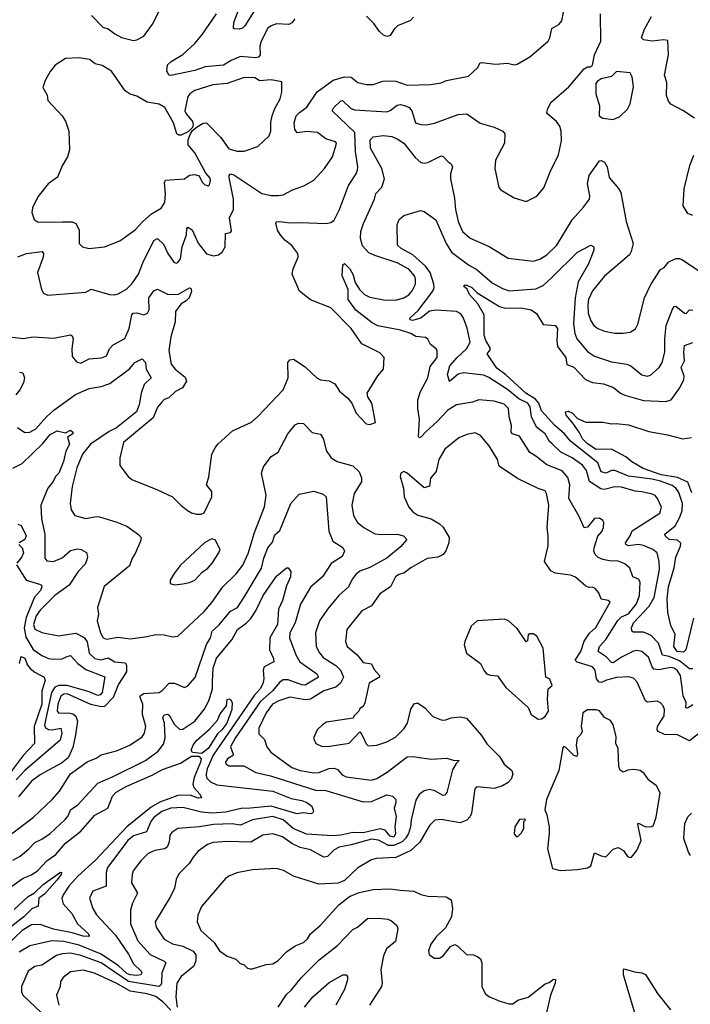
# Model space of a CAD drawing. Extents: x 1552294 to 1694791, y 811929 to 917222.
# Tile 273 of 643: x 1590455 to 1594399, y 889821 to 895611. Entities that reach past the tile are written whole.
import ezdxf

# ---------------------------------------------------------------- set-up
doc = ezdxf.new("R2010")
doc.units = 0

msp = doc.modelspace()

# ---------------------------------------------------------------- linework, layer by layer
at = {"layer": '0CON10XD'}
for points in [[(1591865, 895711.5), (1591780.4, 895575), (1591765, 895561.8), (1591745.7, 895555.7), (1591716.4, 895556.4), (1591712.3, 895562.3), (1591714.5, 895595), (1591742.7, 895667.3)], [(1590444.4, 894215.6), (1590495, 894236.8), (1590587.5, 894247.5), (1590595.5, 894235), (1590593.5, 894215), (1590560.6, 894125), (1590583.2, 894023.2), (1590595, 894003.3), (1590621.2, 893991.2), (1590845, 894008.9), (1590875, 894027.1), (1590984.3, 893995.7), (1591015, 893993.3), (1591035, 893998.5), (1591083.8, 894026.2), (1591115, 894057.5), (1591154.6, 894115), (1591179.9, 894180.1), (1591245, 894311.9), (1591265, 894323.1), (1591300.6, 894290.6), (1591326.3, 894236.3), (1591362.5, 894185), (1591375, 894179.2), (1591385, 894182.5), (1591401.5, 894205), (1591411.6, 894275), (1591436.5, 894345), (1591438.5, 894381.5), (1591445, 894391.4), (1591468.9, 894375), (1591505, 894295.7), (1591555, 894234.2), (1591595, 894222), (1591625, 894228.8), (1591647, 894243), (1591664.2, 894275), (1591666.2, 894353.8), (1591695, 894358.8), (1591700.8, 894369.2), (1591689.4, 894445), (1591713.8, 894495), (1591713.3, 894555), (1591688, 894682), (1591687.8, 894695), (1591695, 894704.3), (1591715, 894699.3), (1591879.1, 894589.1), (1591935, 894576.5), (1591976.8, 894576.8), (1592005, 894580.8), (1592059.1, 894610.9), (1592126.8, 894633.2), (1592185, 894667.5), (1592248.1, 894735), (1592294.5, 894805), (1592317.1, 894875), (1592319.1, 894885), (1592313.3, 894893.3), (1592255, 894910.9), (1592207.1, 894947.1), (1592145, 894953.2), (1592086.4, 894946.4), (1592072.7, 894965), (1592069.1, 895005), (1592082.2, 895045), (1592100.4, 895065), (1592145, 895095.5), (1592205, 895187.3), (1592299.5, 895255), (1592365, 895274.4), (1592405, 895271.8), (1592445, 895240.9), (1592495, 895230), (1592535, 895230), (1592591.2, 895248.8), (1592635, 895252.1), (1592668.3, 895248.3), (1592735, 895225.6), (1592871.2, 895228.8), (1592935, 895238.8), (1592965, 895253.1), (1593095, 895279.4), (1593150, 895330), (1593162.5, 895355), (1593170.7, 895359.3), (1593255, 895349.2), (1593325, 895354.5), (1593364.4, 895344.4), (1593380.9, 895349.1), (1593455, 895392), (1593563.5, 895485), (1593573.6, 895505), (1593585, 895558.8), (1593626.7, 895583.3), (1593644.4, 895605), (1593654.3, 895654.3)], [(1591125, 895489.2), (1591145, 895492.5), (1591185.5, 895514.5), (1591236.4, 895583.6), (1591273, 895657)], [(1592073.8, 895615), (1592056.8, 895593.2), (1592038.4, 895581.6), (1591965, 895585.5), (1591935, 895575.6), (1591915, 895560), (1591875, 895483.8), (1591868.7, 895455), (1591868.9, 895405), (1591859.9, 895390.1), (1591843.3, 895386.7), (1591755, 895394.6), (1591698.8, 895371.2), (1591655, 895344.3), (1591546, 895334), (1591485, 895311.2), (1591345, 895283.1), (1591332.5, 895285), (1591320.8, 895310.8), (1591324.4, 895345), (1591345.6, 895365), (1591415, 895406), (1591485, 895470.4), (1591530.4, 895525), (1591613.5, 895645)], [(1592426.8, 894946.8), (1592292.9, 895075), (1592303.1, 895095), (1592345, 895134.5), (1592353.9, 895136.1), (1592400.5, 895090.5), (1592425, 895081.6), (1592615, 895069.7), (1592635, 895076.2), (1592675, 895108), (1592695, 895111.4), (1592724.2, 895105), (1592745.5, 895095), (1592762.3, 895075), (1592783.8, 895003.8), (1592814.5, 894994.5), (1592845, 894992.2), (1592895, 895001.4), (1593035, 895053.8), (1593085, 895056.4), (1593163, 895003), (1593245, 894978.8), (1593297.5, 894955), (1593309.5, 894939.5), (1593306, 894885), (1593254.4, 894785), (1593250, 894735), (1593274.1, 894624.1), (1593285, 894610), (1593335, 894581.2), (1593364.1, 894564.1), (1593435, 894542.5), (1593496.4, 894573.6), (1593537.6, 894622.4), (1593575, 894716.7), (1593624.6, 894815.4), (1593642.4, 894897.6), (1593640, 894955), (1593631.9, 894985), (1593611.9, 895011.9), (1593561.2, 895055), (1593556.2, 895065), (1593561.2, 895088.8), (1593581.2, 895125), (1593685, 895216), (1593775, 895321.2), (1593795, 895333.3), (1593815, 895333.3), (1593825, 895342.5), (1593836, 895405), (1593873.9, 895483.9), (1593871.8, 895645)], [(1590878, 895635), (1590945, 895567.5), (1590976.2, 895556.2), (1591015, 895527.1), (1591055, 895506.9), (1591125, 895489.2)], [(1592771.2, 895625), (1592753.8, 895606.2), (1592677.7, 895575), (1592657.1, 895555), (1592635, 895518.5), (1592615, 895511.2), (1592595, 895520.3), (1592572, 895542), (1592538.6, 895588.6), (1592495, 895632.3)], [(1594425, 895032), (1594355, 895077.1), (1594285, 895114), (1594271.2, 895131.2), (1594258.9, 895165), (1594260.6, 895240.6), (1594246.9, 895285), (1594270.5, 895405), (1594267.5, 895487.5), (1594241.4, 895491.4), (1594175, 895484.5), (1594125, 895493.1), (1594113.3, 895505), (1594130.4, 895555), (1594170.9, 895629.1)], [(1590865, 894264.3), (1590955, 894275.8), (1591045, 894310), (1591135, 894374.2), (1591179.4, 894425), (1591231.5, 894468.5), (1591288.3, 894501.7), (1591308.9, 894535), (1591312.5, 894585), (1591306.5, 894653.5), (1591313.3, 894666.7), (1591425, 894674.2), (1591455, 894696.7), (1591485, 894700), (1591511.7, 894691.7), (1591528.9, 894655), (1591545, 894640), (1591565, 894634.4), (1591571.1, 894638.9), (1591578.5, 894665), (1591575, 894678.8), (1591549.2, 894709.2), (1591485, 894827.5), (1591445.8, 894875), (1591446.4, 894903.6), (1591460.3, 894939.7), (1591471.3, 894958.7), (1591498.6, 894981.4), (1591535, 895002.2), (1591555, 895004.4), (1591638.3, 894918.3), (1591685, 894852.2), (1591735, 894836.9), (1591775, 894838.1), (1591855, 894864.3), (1591922, 894928), (1591932.2, 894955), (1591932.5, 895007.5), (1591941.2, 895045), (1591954, 895085), (1591986.5, 895145), (1591996.9, 895185), (1591996.2, 895246.2), (1591935, 895257.1), (1591865, 895250.8), (1591839.4, 895269.4), (1591775, 895270), (1591675, 895236), (1591591.9, 895228.1), (1591485, 895194.2), (1591456, 895175), (1591445, 895160), (1591427.5, 895075), (1591435, 895056.2), (1591472.1, 895012.1), (1591476.5, 894995), (1591472.5, 894977.5), (1591447.6, 894952.4), (1591405, 894931.1), (1591391.1, 894931.1), (1591380, 894940), (1591360.9, 895005), (1591308.9, 895095), (1591275, 895113.2), (1591205, 895125.5), (1591145, 895160.8), (1591105, 895172), (1591075, 895192.5), (1590995, 895307.1), (1590941.4, 895341.4), (1590900.3, 895350.3), (1590865.8, 895375.8), (1590805, 895386), (1590725, 895383.3), (1590665, 895343.8), (1590635, 895306.7), (1590605, 895252.5), (1590591.7, 895211.7), (1590616.4, 895166.4), (1590621.2, 895135), (1590706, 895045), (1590724, 895015), (1590744.4, 894954.4), (1590749.2, 894845), (1590737.5, 894805), (1590705, 894752), (1590678.1, 894685), (1590623.3, 894645), (1590561.2, 894568.8), (1590530, 894505), (1590526.4, 894476.4), (1590540, 894435), (1590565, 894419.2), (1590708, 894422), (1590765, 894421.4), (1590785, 894412), (1590804.4, 894375), (1590806, 894295), (1590825, 894275.8), (1590865, 894264.3)], [(1593945, 895024.6), (1593985, 895040.5), (1594030, 895085), (1594045.7, 895115), (1594064.4, 895215), (1594058.1, 895275), (1594045, 895297.5), (1593965, 895306.7), (1593935, 895276.7), (1593876.1, 895263.9), (1593852, 895248), (1593843.3, 895235), (1593844.3, 895175), (1593864.6, 895105), (1593863.3, 895045), (1593885, 895030.9), (1593945, 895024.6)], [(1590365, 893750.6), (1590475, 893736.9), (1590535, 893746.7), (1590655, 893738), (1590755, 893756.9), (1590765, 893752), (1590770.9, 893735), (1590762.7, 893675), (1590765, 893630), (1590789.5, 893599.5), (1590815, 893590.8), (1590864.5, 893615.5), (1590937.1, 893622.9), (1590965.4, 893635), (1590984.3, 893675.7), (1591005, 893698.2), (1591074, 893736), (1591098.8, 893795), (1591114.7, 893875), (1591122.5, 893885), (1591145, 893886.7), (1591185, 893876.1), (1591206.8, 893885), (1591216.2, 893905), (1591214.3, 893975.7), (1591245, 894016.9), (1591265, 894025.8), (1591325, 893996.8), (1591384.7, 893995.3), (1591455, 894034.3), (1591462.5, 894032.5), (1591465, 894013.3), (1591451.3, 893975), (1591435, 893957.3), (1591402.5, 893937.5), (1591371.9, 893895), (1591370.2, 893835), (1591344.2, 893745), (1591332, 893665), (1591346.7, 893585), (1591369.5, 893555), (1591429.4, 893509.4), (1591435.7, 893485), (1591413.8, 893446.2), (1591371.2, 893425), (1591332.3, 893387.7), (1591305, 893377.5), (1591289.4, 893360.6), (1591265, 893333.1), (1591239.7, 893270.3), (1591066.5, 893125), (1591044, 893035), (1591045, 892990), (1591093.8, 892925), (1591115, 892906.2), (1591266.6, 892846.6), (1591354.2, 892804.2), (1591403.3, 892755), (1591443.3, 892725), (1591465, 892711.2), (1591495, 892703.3), (1591523, 892703), (1591539.5, 892710.5), (1591585.4, 892804.6), (1591585.4, 892835.4), (1591554, 892875), (1591567.4, 892922.6), (1591584.5, 893055), (1591605, 893093.8), (1591620, 893115), (1591707.8, 893192.2), (1591818.8, 893245), (1591855, 893277.5), (1592005.4, 893434.6), (1592033.5, 893505), (1592032.2, 893595), (1592045, 893610.8), (1592065, 893614.3), (1592135, 893568.6), (1592205, 893502.1), (1592225, 893492.5), (1592275, 893486.9), (1592308.8, 893468.8), (1592335.6, 893425.6), (1592385.4, 893385.4), (1592408.1, 893355), (1592435, 893297.5), (1592493.8, 893235), (1592515, 893230), (1592548.3, 893241.7), (1592526.9, 893355), (1592503.1, 893393.1), (1592498.9, 893415), (1592562.6, 893517.4), (1592594.2, 893555), (1592598.8, 893625), (1592572.7, 893652.7), (1592468, 893705), (1592405, 893794.4), (1592285, 893916.7), (1592165, 893964.3), (1592100.8, 894015), (1592058.8, 894115), (1592064.2, 894145), (1592092.5, 894215), (1592090.8, 894235), (1592055, 894283.5), (1592014.7, 894314.7), (1591987, 894347), (1591972.4, 894372.4), (1591961.9, 894415), (1591967.9, 894422.1), (1591985.5, 894424.5), (1592045, 894415.4), (1592105, 894419.1), (1592255, 894412.5), (1592285, 894418), (1592305, 894431.2), (1592337.1, 894495), (1592390, 894635), (1592435, 894704.2), (1592441.8, 894725), (1592444.5, 894745.5), (1592430.8, 894835), (1592426.8, 894946.8)], [(1594415, 891582.5), (1594382.5, 891562.5), (1594374, 891565), (1594375.8, 891595), (1594357.1, 891635), (1594351.8, 891681.8), (1594342.6, 891755), (1594325, 891782.6), (1594305, 891796.9), (1594285, 891801.6), (1594215, 891787.6), (1594185, 891791.6), (1594174.3, 891805), (1594152.7, 891862.7), (1594114.7, 891894.7), (1594085, 891902), (1594065, 891898.2), (1593998.5, 891865), (1593945, 891828.4), (1593935, 891831.1), (1593905, 891864.3), (1593857.5, 891895), (1593865.4, 891925), (1593903.2, 891966.8), (1593972.7, 892077.3), (1593995, 892099.4), (1594035, 892116.7), (1594082, 892175), (1594099.8, 892225), (1594103.7, 892303.7), (1594095, 892320), (1594061.9, 892335), (1594044.6, 892385), (1594015, 892411.8), (1593975.9, 892425.9), (1593925, 892427.9), (1593885, 892436.9), (1593858, 892448), (1593839.5, 892465), (1593832.7, 892485), (1593834.4, 892505), (1593856.4, 892573.6), (1593878.3, 892601.7), (1593889.2, 892625), (1593890, 892655), (1593885.6, 892665.6), (1593865, 892680), (1593835, 892677.1), (1593795, 892625.8), (1593775, 892622), (1593745, 892690), (1593685.3, 892795), (1593691.6, 892875), (1593679.2, 892919.2), (1593645, 892956.9), (1593555, 892992.5), (1593491.5, 893045), (1593455, 893065.3), (1593395, 893162.5), (1593353.1, 893175), (1593345.5, 893185.5), (1593348.7, 893225), (1593334.2, 893275), (1593329.2, 893325), (1593305, 893350), (1593245, 893368.2), (1593155, 893375.5), (1593117.8, 893362.2), (1593025, 893346.2), (1592973.3, 893315), (1592911.5, 893248.5), (1592845, 893189.5), (1592815, 893155.6), (1592805, 893152.5), (1592800.7, 893160.7), (1592807.4, 893262.6), (1592796.7, 893325), (1592796.4, 893375), (1592812.7, 893425), (1592856.6, 893505), (1592869.6, 893570.4), (1592910, 893625), (1592910.8, 893665), (1592905, 893676), (1592871.5, 893701.5), (1592855, 893731.2), (1592841.3, 893741.3), (1592785, 893747.8), (1592756.2, 893766.2), (1592695, 893785.2), (1592561.1, 893811.1), (1592528.9, 893828.9), (1592433.3, 893903.3), (1592387.9, 893965), (1592386.7, 894025), (1592352.9, 894105), (1592355, 894170), (1592365, 894178), (1592397.5, 894145), (1592414.5, 894115), (1592427.9, 894065), (1592453.2, 894023.2), (1592482.5, 893995), (1592515, 893979.7), (1592595, 893963.1), (1592665, 893961.6), (1592714.2, 893975), (1592745, 893992.1), (1592764.2, 894015.8), (1592782.5, 894055), (1592782.9, 894085), (1592776.4, 894105), (1592745, 894143.7), (1592675, 894181.2), (1592543.2, 894223.2), (1592509.6, 894239.6), (1592471.9, 894281.9), (1592459.4, 894325), (1592461.2, 894365), (1592477.6, 894412.4), (1592541.6, 894555), (1592550.9, 894589.1), (1592585.3, 894625), (1592601.4, 894675), (1592585.8, 894735), (1592518, 894855), (1592516.1, 894903.9), (1592535, 894921.9), (1592595, 894930), (1592645, 894923.1), (1592675, 894910.9), (1592715, 894883.8), (1592780.5, 894800.5), (1592815, 894771.1), (1592835, 894766.7), (1592855, 894771.5), (1592935, 894809.4), (1592945, 894807.1), (1592974.7, 894774.7), (1592993.6, 894763.6), (1593000.6, 894745), (1592988.2, 894705), (1592988.2, 894675), (1593011.9, 894561.9), (1593017.5, 894495), (1593034, 894425), (1593060.5, 894365), (1593105, 894325.6), (1593217.2, 894277.2), (1593328.3, 894208.3), (1593475, 894191.4), (1593515, 894203.5), (1593555, 894227.3), (1593614.5, 894285), (1593705.5, 894434.5), (1593770.8, 894509.2), (1593806.5, 894555), (1593807.9, 894575), (1593794.5, 894645), (1593804.2, 894695), (1593865, 894780), (1593875, 894782.5), (1593895, 894772.5), (1593910.9, 894745), (1593922.3, 894682.3), (1593977.9, 894617.9), (1593990, 894595), (1594022.5, 894425), (1594064.2, 894295), (1594052.3, 894247.7), (1594041.2, 894228.8), (1593895, 894103.1), (1593823.2, 894016.8), (1593800.8, 893965), (1593796.4, 893935), (1593799.3, 893885), (1593815, 893839.2), (1593832, 893812), (1593855, 893794.5), (1593895, 893779.1), (1593955, 893767.3), (1594005, 893766.5), (1594046.6, 893773.4), (1594076.2, 893793.8), (1594090.5, 893820.5), (1594129.2, 893975), (1594166.7, 894053.3), (1594225, 894141.2), (1594245, 894153.3), (1594272.7, 894187.3), (1594315, 894205.7), (1594335, 894207.1), (1594350.3, 894200.3), (1594465, 894124.4)], [(1594415, 894459.2), (1594385, 894471.2), (1594356.6, 894516.6), (1594364, 894616), (1594397.4, 894752.6), (1594420.4, 894815)], [(1594415, 891793.6), (1594395, 891793.2), (1594335, 891841), (1594275, 891866.3), (1594235, 891873.5), (1594213.3, 891945), (1594169, 891989), (1594125, 892009.2), (1594065, 892008.9), (1594055.8, 892015), (1594054, 892035), (1594065.3, 892065), (1594157, 892163), (1594186.4, 892213.6), (1594217.6, 892377.6), (1594215.4, 892425), (1594203.8, 892475), (1594179.5, 892495), (1594125, 892518.9), (1594095, 892524.7), (1594035, 892516.7), (1594019.4, 892525), (1594018.9, 892535), (1594045.9, 892575), (1594058.1, 892605), (1594220.1, 892709.9), (1594230.9, 892745), (1594205.6, 892795), (1594192, 892812), (1594175, 892820), (1594115, 892834.6), (1594075, 892837.5), (1593995, 892862.4), (1593955, 892863), (1593895, 892847.3), (1593872.4, 892852.4), (1593807.1, 892895), (1593789, 892959), (1593765, 892991.6), (1593705.2, 893035.2), (1593638.1, 893068.1), (1593587.2, 893117.2), (1593571.2, 893131.2), (1593545, 893174.6), (1593495.8, 893215), (1593466.2, 893275), (1593458.2, 893335), (1593443.9, 893355), (1593390.6, 893380.6), (1593325, 893437.1), (1593215, 893506.5), (1593185, 893519.7), (1593065, 893534.3), (1593035, 893525.9), (1592983.4, 893483.4), (1592971.8, 893525), (1592985.5, 893574.5), (1593028.1, 893625), (1593083.2, 893675), (1593103.9, 893715), (1593086.7, 893796.7), (1593066.4, 893856.4), (1593050.3, 893880.3), (1593024, 893895), (1592905, 893903.6), (1592865, 893897), (1592814.5, 893855), (1592765, 893841.2), (1592751.4, 893845), (1592749.4, 893855), (1592798.5, 893901.5), (1592884.7, 894015), (1592892.9, 894035), (1592891.6, 894055), (1592868.6, 894125), (1592842, 894162), (1592767.2, 894227.2), (1592698.8, 894265), (1592676.7, 894285), (1592676.1, 894403.9), (1592686.7, 894435), (1592715, 894458.8), (1592811.7, 894488.3), (1592835, 894483.8), (1592903.4, 894433.4), (1592962.9, 894295), (1592995, 894244.6), (1593095, 894169.6), (1593145, 894140), (1593235, 894063.5), (1593295, 894030.9), (1593335, 894017.1), (1593491.1, 894028.9), (1593535, 894048.5), (1593585, 894093.8), (1593735, 894244.6), (1593815, 894285.8), (1593831.2, 894275), (1593832.5, 894255), (1593800.8, 894175), (1593740.2, 894069.8), (1593721.3, 893975), (1593713, 893823), (1593719.3, 893765), (1593732, 893735), (1593795, 893659.6), (1593835, 893632.1), (1593935, 893598.2), (1594026.7, 893585), (1594050, 893575), (1594115, 893522.5), (1594145, 893514.5), (1594165, 893520.5), (1594215.5, 893565), (1594233.1, 893595), (1594249.5, 893655), (1594248.6, 893735), (1594258.3, 893811.7), (1594295, 893908.8), (1594305, 893924.2), (1594315, 893927.1), (1594365, 893884.3), (1594375, 893882.9), (1594395.5, 893904.5), (1594415, 893901.8)], [(1594419, 892091), (1594373.5, 891905), (1594358.8, 891891.2), (1594322.7, 891895), (1594301.6, 891925), (1594310.4, 891995), (1594285, 892049.2), (1594267.3, 892125), (1594262.9, 892205), (1594270.5, 892275), (1594303.5, 892386.5), (1594315, 892450.6), (1594342.2, 892515), (1594343.1, 892533.1), (1594325, 892550.4), (1594275, 892553.8), (1594251.5, 892575), (1594249.4, 892585), (1594309.8, 892635), (1594338.4, 892685), (1594352.4, 892725), (1594353.7, 892765), (1594331, 892831), (1594315, 892856.9), (1594291.9, 892871.9), (1594225, 892896.7), (1594175, 892908.7), (1594035, 892925.6), (1593955, 892959.5), (1593935, 892959.7), (1593905, 892944.5), (1593875, 892951.7), (1593854.8, 893005), (1593695, 893132.1), (1593659.4, 893175), (1593602, 893225), (1593525, 893310.6), (1593508.3, 893355), (1593489.5, 893379.5), (1593431.6, 893415), (1593315, 893521.6), (1593261.5, 893561.5), (1593205.6, 893645), (1593221.5, 893668.5), (1593221.7, 893681.7), (1593196.8, 893725), (1593187.7, 893755), (1593186.9, 893875), (1593149.1, 893939.1), (1593100.3, 893995), (1593086.5, 894026.5), (1593065, 894043.8), (1593075, 894052.5), (1593085, 894049.4), (1593115, 894036.9), (1593145, 894003.8), (1593276.7, 893925), (1593305, 893915.7), (1593414.1, 893914.1), (1593463.8, 893905), (1593495, 893882.9), (1593535, 893819.2), (1593605, 893813.3), (1593618.4, 893795), (1593613.8, 893725), (1593618.3, 893688.3), (1593666.9, 893625), (1593673.5, 893583.5), (1593715, 893567.5), (1593782.5, 893495), (1593825, 893478), (1593889.1, 893469.1), (1593947.5, 893447.5), (1593988.6, 893415), (1594015, 893402.1), (1594125, 893371.1), (1594254.6, 893365.4), (1594287.1, 893375), (1594337.8, 893445), (1594361.5, 893495), (1594363.1, 893515), (1594345.4, 893565), (1594364.7, 893605), (1594360.7, 893655), (1594364.7, 893695), (1594415, 893712.5)], [(1590441.9, 893211.9), (1590485, 893183.5), (1590515, 893185.4), (1590550.5, 893205), (1590613.7, 893276.3), (1590656.9, 893315), (1590783.7, 893406.3), (1590865, 893442.6), (1590935.3, 893454.7), (1590985, 893471.5), (1591101.7, 893558.3), (1591132.7, 893595), (1591175, 893615.6), (1591195.4, 893595), (1591200, 893555), (1591228.1, 893505), (1591187.9, 893465), (1591169.7, 893415), (1591158.8, 893345), (1591142.3, 893305), (1591025, 893210.8), (1590980.7, 893189.3), (1590872, 893115), (1590825, 893056.4), (1590791.4, 892975), (1590763.1, 892865), (1590752.2, 892765), (1590757.9, 892727.9), (1590780, 892695), (1590845, 892678.1), (1590905, 892689.2), (1590925, 892686.9), (1591026, 892656), (1591085, 892632.5), (1591154.1, 892584.1), (1591168.9, 892565), (1591166.9, 892545), (1591135, 892471.2), (1591117.5, 892445), (1591101.2, 892398.8), (1590974.7, 892295.3), (1590951.5, 892278.5), (1590912.5, 892155), (1590919.2, 892115), (1590912, 892075), (1590930.4, 892005), (1590946, 891975), (1590965, 891967.8), (1591035, 891980), (1591105, 891970), (1591205, 891982.9), (1591255, 891995.8), (1591305, 891994), (1591355, 891982.5), (1591385, 891985.7), (1591540, 892130), (1591586.3, 892183.7), (1591650, 892275), (1591728.6, 892351.4), (1591766.9, 892403.1), (1591798.2, 892471.8), (1591836.4, 892595), (1591894.3, 892745.7), (1591904.7, 892815), (1591877.1, 892945), (1591889.3, 892980.7), (1591935, 893042), (1591975, 893068), (1592033.1, 893175), (1592075, 893228.1), (1592095, 893237.8), (1592125, 893236.9), (1592175, 893183.5), (1592225, 893173.8), (1592241.4, 893145), (1592257.4, 893077.4), (1592288, 893035), (1592322.3, 893012.3), (1592415, 892988.1), (1592452.6, 892952.6), (1592466, 892916), (1592466, 892894), (1592422.7, 892825), (1592408.2, 892755), (1592417.8, 892695), (1592442.9, 892655), (1592478.8, 892625), (1592545, 892587.8), (1592582.8, 892582.8), (1592675, 892585.8), (1592712.5, 892575), (1592732.5, 892555), (1592695, 892510.8), (1592613.8, 892445), (1592515, 892390.3), (1592455, 892367.9), (1592431.5, 892348.5), (1592409.8, 892320.2), (1592388.5, 892275), (1592331.5, 892225), (1592265.5, 892145), (1592218.5, 892075), (1592195.6, 892005), (1592198.9, 891925), (1592218.2, 891888.2), (1592240.9, 891860.9), (1592315, 891813.5), (1592342.4, 891785), (1592360, 891745), (1592341.2, 891708.8), (1592314.8, 891685.2), (1592245, 891663.5), (1592165, 891615.2), (1592135, 891611.6), (1592045, 891626), (1591978.6, 891605), (1591943.2, 891585), (1591904.7, 891535), (1591862.7, 891445), (1591861.1, 891411.1), (1591895, 891377.1), (1591908.5, 891335), (1591932.7, 891302.7), (1592055, 891213.6), (1592105, 891195.8), (1592185, 891181.6), (1592215, 891184.7), (1592275, 891208.2), (1592305, 891209.7), (1592325, 891200.9), (1592351.2, 891171.2), (1592375, 891158.7), (1592525, 891139.2), (1592555, 891149.2), (1592617.1, 891185), (1592735, 891275.7), (1592765, 891277.5), (1592875, 891262.3), (1592967.5, 891267.5), (1593005, 891256.9), (1593040, 891255), (1593022.2, 891237.8), (1593000.9, 891199.1), (1592966.8, 891066.8)], [(1590455, 893538.8), (1590474.2, 893534.2), (1590484.3, 893505), (1590477.3, 893475), (1590456.9, 893435), (1590432, 893405)], [(1594408.8, 892828.8), (1594385, 892890.7), (1594325, 892918.9), (1594227.1, 892935), (1594121.7, 892971.7), (1594055, 893010), (1594020.1, 893040.1), (1593935.5, 893085.5), (1593845, 893083.8), (1593795, 893116), (1593765, 893145.9), (1593746.2, 893186.2), (1593708.8, 893238.8), (1593668.9, 893285), (1593666, 893304), (1593681.7, 893308.3), (1593706.3, 893296.3), (1593736.7, 893265), (1593785, 893243.3), (1593885, 893243.3), (1593935, 893233.3), (1593963.9, 893236.1), (1594035, 893228.6), (1594155, 893190), (1594265, 893170), (1594355, 893145.6), (1594406.6, 893153.4)], [(1590415, 892974.2), (1590469.8, 893000.2), (1590590.8, 893119.2), (1590635, 893170.9), (1590675, 893193.2), (1590725, 893180.4), (1590755, 893196.9), (1590767.9, 893185), (1590768.2, 893175), (1590737.3, 893155), (1590749.3, 893115), (1590727.3, 893072.7), (1590713, 893013), (1590685.7, 892945), (1590666, 892925), (1590652, 892895), (1590620.5, 892855), (1590579.6, 892755), (1590584.2, 892675), (1590602.5, 892585), (1590602.9, 892445), (1590615, 892428.1), (1590655, 892425.6), (1590705, 892447.1), (1590755, 892488.5), (1590795, 892500), (1590816.2, 892496.2), (1590847.7, 892477.7), (1590853.8, 892455), (1590850.8, 892435), (1590841.4, 892408.6), (1590799.6, 892365), (1590746, 892285), (1590661.8, 892225), (1590575, 892138), (1590552.9, 892105), (1590535.7, 892055), (1590545, 892027.1), (1590585, 892006.9), (1590685, 891988.1), (1590733.3, 891995), (1590785, 892003.6), (1590835, 891976.9), (1590852.3, 891952.3), (1590864.3, 891885), (1590897.5, 891855), (1590935, 891847.3), (1590975, 891858.6), (1591015, 891834.8), (1591075, 891829.2), (1591084.4, 891814.4), (1591084, 891776), (1591035.7, 891704.3), (1591004.3, 891625.7), (1590955, 891572.7), (1590935, 891570.7), (1590873.9, 891583.9), (1590735, 891646.1), (1590714.6, 891645.4), (1590697, 891633), (1590679.4, 891585), (1590676.3, 891545), (1590685, 891532.5), (1590745, 891534), (1590768, 891528), (1590786.2, 891515), (1590795.6, 891485), (1590784.3, 891405), (1590768.8, 891331.2), (1590739.8, 891270.2), (1590700.4, 891239.6), (1590625, 891197.3), (1590575, 891170.6), (1590525, 891132.8), (1590449, 891041)], [(1594465.3, 891424.7), (1594395, 891370), (1594325, 891405.3), (1594247.1, 891407.1), (1594210, 891425), (1594203.8, 891435), (1594205.5, 891455), (1594245, 891516.7), (1594246.8, 891555), (1594240, 891575), (1594225, 891594.2), (1594205, 891604), (1594147.3, 891597.3), (1594135, 891605.8), (1594086.7, 891715), (1594065, 891739.2), (1594037.1, 891747.1), (1593965, 891743.4), (1593907.4, 891727.4), (1593876.3, 891713.7), (1593862.5, 891715), (1593846.9, 891735), (1593839.3, 891785), (1593825, 891804.5), (1593733.5, 891833.5), (1593722.9, 891845), (1593754.6, 891895), (1593774.2, 891955.8), (1593807.5, 892002.5), (1593842.9, 892037.1), (1593927.8, 892185), (1593915.9, 892195.9), (1593875, 892202.5), (1593860.9, 892240.9), (1593840, 892265), (1593825, 892273.8), (1593805, 892272), (1593785, 892279.2), (1593723.3, 892333.3), (1593695, 892344.5), (1593605, 892355.7), (1593579.7, 892369.7), (1593542, 892425), (1593562.6, 892517.4), (1593563.8, 892576.2), (1593557.3, 892625), (1593566.7, 892755), (1593554.1, 892825), (1593545, 892840), (1593505, 892853.3), (1593382.2, 892912.2), (1593275.8, 892985), (1593264.5, 893025), (1593215.6, 893105), (1593165, 893166.2), (1593135, 893181.2), (1593085, 893171.9), (1593038.6, 893151.4), (1592955.4, 893084.6), (1592920, 893025), (1592905, 892953.3), (1592871.2, 892915), (1592865, 892867.5), (1592835, 892857.5), (1592735, 892944), (1592715, 892953.8), (1592696.7, 892945), (1592694, 892925), (1592712, 892855), (1592716, 892805), (1592743.8, 892745), (1592767.3, 892717.3), (1592796.8, 892696.8), (1592875, 892675.6), (1592925, 892645.6), (1592945.8, 892625.8), (1592980.9, 892565), (1592979.4, 892535), (1592961.7, 892488.3), (1592945, 892465.6), (1592915, 892450), (1592852.5, 892442.5), (1592755, 892388.1), (1592715, 892356.7), (1592685, 892348.1), (1592666, 892335), (1592635.6, 892275), (1592572.9, 892235), (1592525, 892163.6), (1592468.1, 892135), (1592378.9, 892025), (1592372.2, 891955), (1592381.4, 891925), (1592440, 891875), (1592475, 891830.8), (1592525, 891823.8), (1592539.4, 891789.4), (1592572, 891755), (1592571.2, 891745), (1592510.3, 891709.7), (1592485, 891593.3), (1592475, 891572.5), (1592455, 891560), (1592450, 891545), (1592420, 891515), (1592416.2, 891503.8), (1592260.5, 891479.5), (1592235.8, 891465), (1592205.7, 891435), (1592184.2, 891385), (1592198, 891355), (1592235, 891337.1), (1592279.1, 891339.1), (1592393.4, 891356.6), (1592455, 891422.5), (1592468.3, 891408.3), (1592492.4, 891352.4), (1592505, 891340), (1592555, 891344.3), (1592615, 891364.5), (1592665, 891391.1), (1592715, 891440), (1592735.3, 891475), (1592755, 891556), (1592775, 891587.5), (1592795, 891594.3), (1592838.1, 891565), (1592885, 891512.5), (1592935, 891492.9), (1592955, 891490.8), (1592992.5, 891505), (1593045, 891512.1), (1593083.8, 891503.8), (1593172, 891402), (1593203, 891353), (1593277.9, 891277.9), (1593303.8, 891233.8), (1593349.2, 891195), (1593355.6, 891175), (1593346.2, 891145), (1593327.8, 891125), (1593295.3, 891104.7), (1593245, 891089.7), (1593165, 891097.1), (1593145, 891099.4), (1593131.2, 891088.8), (1593112.1, 890945), (1593104.5, 890925), (1593085, 890903.1), (1593045, 890888.8), (1592935, 890908.2), (1592897, 890903), (1592865, 890871.4), (1592809.2, 890775), (1592755.2, 890724.8), (1592666.7, 890683.3), (1592552.7, 890677.3), (1592525, 890670), (1592445, 890622.9), (1592365, 890548.6), (1592327.5, 890532.5), (1592215, 890527.1), (1592065, 890574.4), (1592007, 890607), (1591965, 890618.8), (1591825, 890611.8), (1591733.1, 890593.1), (1591686.2, 890575), (1591665, 890560), (1591524.7, 890395.3), (1591502.9, 890345), (1591499.2, 890305), (1591520, 890255), (1591598.6, 890185), (1591631.2, 890135), (1591675, 890103.3), (1591726.1, 890086.1), (1591751.7, 890061.7), (1591775, 890052.5), (1591795, 890032.5), (1591809.3, 890029.3), (1591825, 890028.8), (1591904.5, 890055.5), (1591945, 890059.4), (1591975, 890079.2), (1592025, 890130), (1592074.7, 890165.3), (1592125, 890184.4), (1592147.5, 890205), (1592165.6, 890235), (1592223.5, 890285), (1592331.4, 890405), (1592395, 890455.6), (1592451.1, 890478.9), (1592534.4, 890495.6), (1592635, 890500), (1592692.5, 890492.5), (1592773.2, 890486.8), (1592815, 890466.7), (1592855, 890456.7), (1592963.2, 890453.2), (1592993.8, 890435), (1593001.4, 890385), (1592994.2, 890335), (1592959.3, 890270.7), (1592905, 890217.5), (1592872.5, 890175), (1592858.8, 890135), (1592864.1, 890114.1), (1592893, 890093), (1592925, 890092.5), (1592946, 890105), (1592988.3, 890161.7), (1593015, 890172.5), (1593033, 890163), (1593083, 890113), (1593125, 890112.5), (1593150.7, 890100.7), (1593165, 890087.5), (1593173.8, 890065), (1593174.2, 889925), (1593193.8, 889885), (1593215, 889866.2), (1593279.5, 889839.5), (1593335, 889823.8), (1593355, 889824), (1593385.5, 889844.5), (1593445, 889863.3), (1593545, 889940.8), (1593570, 889950), (1593595, 889968.8), (1593606.7, 889966.7), (1593603.8, 889945), (1593576.5, 889875), (1593547.3, 889747.3)], [(1590375, 890798.9), (1590535, 890919.1), (1590646.2, 891025), (1590690, 891075), (1590755, 891175.6), (1590852.6, 891247.4), (1590905, 891268.5), (1590935, 891288.5), (1591025, 891312), (1591102.9, 891345), (1591175, 891393.6), (1591190.4, 891415), (1591197.1, 891455), (1591178.1, 891525), (1591179.6, 891585), (1591163.3, 891625), (1591164.7, 891635.3), (1591185, 891647.9), (1591275.3, 891654.7), (1591294, 891666), (1591335, 891710), (1591365, 891709.1), (1591425, 891684.2), (1591445, 891692.9), (1591487.9, 891742.1), (1591553.4, 891936.6), (1591577.3, 891975), (1591586.6, 892015), (1591628.1, 892051.9), (1591695, 892132.6), (1591736, 892155), (1591775.2, 892214.8), (1591878.1, 892385), (1591892.2, 892445), (1591914.7, 892505), (1591941.3, 892538.7), (1591955, 892581.8), (1591985, 892606.7), (1592050.8, 892765), (1592099.6, 892820.4), (1592185, 892838.6), (1592240.9, 892820.9), (1592258.1, 892805), (1592273.6, 892603.6), (1592297.5, 892545), (1592356.7, 892506.8), (1592365.5, 892485), (1592351.5, 892455), (1592287.7, 892412.3), (1592236.2, 892335), (1592165, 892274.5), (1592106.5, 892173.5), (1592075.8, 892065), (1592043.8, 892005), (1592042.7, 891975), (1592080.4, 891875), (1592103.8, 891835), (1592203.5, 891765), (1592212.7, 891745), (1592135, 891697.6), (1592115, 891699.6), (1592035, 891729.8), (1592005, 891728.4), (1591985, 891715.9), (1591943.2, 891665), (1591870.4, 891599.6), (1591723, 891385), (1591695.2, 891335), (1591712.1, 891285), (1591678.5, 891265), (1591665.6, 891245), (1591668.6, 891235), (1591685, 891223.5), (1591774.1, 891224.1), (1591845, 891184), (1591930, 891165), (1592195, 891080.2), (1592255, 891078.8), (1592475, 891012), (1592525, 891012.7), (1592615, 891053.1), (1592648.8, 891045), (1592667.5, 891025), (1592668, 891005), (1592657.1, 890975), (1592669.1, 890925), (1592662.6, 890865), (1592665.6, 890825), (1592655, 890804.1), (1592635, 890808.6), (1592603.9, 890843.9), (1592575, 890853.4), (1592475, 890828.4), (1592415, 890830.3), (1592345, 890814.6), (1592295, 890811), (1592142, 890822), (1592064.3, 890855), (1592005, 890905.9), (1591944.8, 890924.8), (1591824.2, 890905.8), (1591755, 890874.3), (1591705, 890882.5), (1591595, 890877.9), (1591513.6, 890863.6), (1591386.2, 890853.8), (1591349.6, 890830.4), (1591339.1, 890815), (1591335.3, 890775), (1591323.6, 890745), (1591308, 890735), (1591250, 890725), (1591212, 890708), (1591167.1, 890665), (1591123.3, 890605), (1591116.4, 890585), (1591113.6, 890535), (1591148.9, 890475), (1591119.6, 890415), (1591107.3, 890375), (1591106.7, 890295), (1591150, 890195), (1591223.7, 890113.7), (1591305.2, 890075.2), (1591315.2, 890065.2), (1591291.8, 890005), (1591290.2, 889945), (1591285, 889932.5), (1591274, 889926), (1591095, 889954.2), (1590934.1, 890065), (1590815, 890108), (1590755, 890120.9), (1590705, 890117.4), (1590672.6, 890107.4), (1590585, 890050.5), (1590545, 890043.5), (1590505.5, 890015), (1590466.1, 889925), (1590466.7, 889895), (1590474.3, 889874.3), (1590654.1, 889705)], [(1590445, 892643.8), (1590465, 892635.8), (1590492.6, 892575), (1590485, 892554.5), (1590452.5, 892535)], [(1590451.2, 892525), (1590469.5, 892505), (1590477.1, 892475), (1590468.2, 892451.8), (1590438.2, 892415)], [(1591365, 892287.5), (1591415, 892293.5), (1591455, 892301.9), (1591485, 892315.7), (1591528.3, 892361.7), (1591562.9, 892385), (1591588.1, 892415), (1591627.5, 892475), (1591633.8, 892495), (1591605, 892552.5), (1591585, 892557.5), (1591545, 892536.2), (1591399.3, 892400.7), (1591364.3, 892355), (1591340, 892315), (1591340, 892295), (1591365, 892287.5)], [(1590437.3, 892405), (1590494, 892314), (1590571.8, 892291.8), (1590583.3, 892285), (1590586.6, 892275), (1590577.8, 892255), (1590542.2, 892215), (1590493, 892095), (1590481.5, 892035), (1590490.6, 891980.6), (1590535, 891906.6), (1590585, 891872), (1590624.8, 891854.8), (1590655, 891849.5), (1590705, 891851.8), (1590734.3, 891865.7), (1590755, 891872.2), (1590797.3, 891825), (1590845, 891789.8), (1590956, 891746), (1590940.7, 891655), (1590929.7, 891640.3), (1590915, 891637), (1590865, 891659), (1590735, 891695.5), (1590685, 891696.2), (1590661.5, 891685), (1590643.1, 891655), (1590601.6, 891465), (1590606.9, 891446.9), (1590625, 891436.1), (1590645.6, 891434.4), (1590697.1, 891445), (1590702.9, 891415), (1590693.2, 891375), (1590485, 891195.2), (1590435, 891141.6)], [(1590415, 890668.8), (1590458.7, 890691.3), (1590509.5, 890735), (1590545, 890772.9), (1590585, 890791.2), (1590635, 890826.2), (1590722.9, 890907.1), (1590740.9, 890929.1), (1590755, 890964.4), (1590796.5, 890993.5), (1590915, 891122.2), (1591005, 891159.6), (1591195.2, 891254.8), (1591269.9, 891310.1), (1591300.3, 891349.7), (1591310.7, 891385), (1591307, 891475), (1591298, 891505), (1591305, 891522.9), (1591325, 891526.3), (1591335, 891520.6), (1591365, 891466.9), (1591397.6, 891437.6), (1591415, 891438.8), (1591484.8, 891485.2), (1591540, 891555), (1591568.6, 891605), (1591588.8, 891675), (1591589.2, 891720.8), (1591592.5, 891797.5), (1591613.6, 891856.4), (1591703.8, 891965), (1591736.9, 892025), (1591788, 892062), (1591815, 892090.4), (1591844.2, 892135), (1591886.5, 892225), (1591965, 892338.1), (1592025, 892386.8), (1592035, 892387.9), (1592049.6, 892365), (1592047.8, 892335), (1592025, 892282), (1592001.3, 892195), (1591976.8, 892145), (1591971.4, 892055), (1591926.8, 891975), (1591924.5, 891905), (1591948.2, 891855), (1591949.2, 891835), (1591892.5, 891805), (1591886.4, 891785), (1591890.6, 891735), (1591885.8, 891705), (1591870, 891675), (1591835, 891636.9), (1591593.6, 891285), (1591558.9, 891205), (1591552.3, 891175), (1591555, 891153.1), (1591578.5, 891128.5), (1591615, 891112), (1591945, 891074.8), (1592051.2, 891031.2), (1592115, 891018.8), (1592145, 891006.7), (1592173.5, 890985), (1592183.6, 890956.4), (1592177.9, 890945), (1592165, 890940.5), (1592125, 890947.1), (1592085, 890941.8), (1591935, 890986.5), (1591813.5, 890973.5), (1591757.2, 890972.8), (1591665, 890950.3), (1591584.8, 890944.8), (1591525, 890950.6), (1591415, 890978.1), (1591345, 890973.3), (1591291.1, 890955), (1591245, 890920), (1591226.6, 890895), (1591200.9, 890835), (1591125, 890812.1), (1591091.4, 890785), (1590971.8, 890625), (1590963.1, 890595), (1590964.4, 890515.6), (1590885, 890486.9), (1590865.5, 890445), (1590885, 890384), (1590906.2, 890346.2), (1591018.3, 890228.3), (1591094.8, 890114.8), (1591125, 890058.8), (1591169.7, 890015), (1591173.2, 890005), (1591168.1, 889995), (1591145, 889990.7), (1591105, 889993.3), (1591085, 890001.9), (1591037.1, 890047.1), (1590935, 890115.1), (1590805, 890169.3), (1590715, 890190.9), (1590645, 890193.3), (1590515, 890164), (1590452.8, 890127.2)], [(1593505, 891498), (1593525, 891500), (1593546.4, 891513.6), (1593566.2, 891545), (1593560, 891615), (1593562.5, 891675), (1593587.5, 891695), (1593573, 891733), (1593550, 891745), (1593534, 891915), (1593496.7, 891985), (1593475, 891998.8), (1593455, 892000), (1593446.4, 891993.6), (1593442.5, 891957.5), (1593435, 891952.5), (1593380.8, 892030.8), (1593330, 892075), (1593305.7, 892085.7), (1593145, 892076.7), (1593110, 892045), (1593073.8, 891955), (1593070, 891935), (1593082.5, 891885), (1593165.7, 891825.7), (1593184.2, 891785), (1593201.2, 891765), (1593225, 891756), (1593265, 891753.3), (1593315, 891683.8), (1593445, 891566.7), (1593463.8, 891525), (1593505, 891498)], [(1590455.2, 891825), (1590465, 891866.9), (1590485, 891856.2), (1590501.8, 891815), (1590517.5, 891795), (1590545, 891773.4), (1590600, 891745), (1590604.6, 891725), (1590586.3, 891663.7), (1590585.1, 891585), (1590541.1, 891455), (1590543.1, 891355), (1590475, 891284.2), (1590405, 891190.8)], [(1591525, 891296.3), (1591471.3, 891301.3), (1591463.5, 891315), (1591475.4, 891345), (1591495, 891372.7), (1591571, 891439), (1591618.8, 891491.2), (1591635, 891528), (1591670.8, 891575), (1591675, 891612.5), (1591685, 891617.5), (1591695, 891613.8), (1591705.5, 891595.5), (1591702.3, 891555), (1591674.2, 891475), (1591645.2, 891435), (1591619, 891411), (1591565, 891326.4), (1591535, 891301), (1591525, 891296.3)], [(1593635, 890606.7), (1593735, 890613.3), (1593795, 890624.3), (1593814, 890635), (1593835, 890712.5), (1593875, 890693.3), (1593901.7, 890688.3), (1593945, 890732.5), (1593975, 890742.5), (1594005.9, 890725.9), (1594029.3, 890689.3), (1594045, 890683.3), (1594053, 890687), (1594084.1, 890725.9), (1594110.5, 890785), (1594090, 890880), (1594095, 890885.6), (1594135, 890865.4), (1594173.1, 890866.9), (1594182, 890875), (1594198.7, 890921.3), (1594222.5, 891065), (1594200, 891105), (1594155, 891138.6), (1594128.9, 891178.9), (1594105.3, 891195.3), (1594065, 891202.5), (1594032, 891198), (1594005, 891186.7), (1593987.7, 891197.7), (1593978.3, 891218.3), (1593974.2, 891325), (1593961.2, 891355), (1593964.2, 891395), (1593946, 891465), (1593929.5, 891489.5), (1593895, 891507.5), (1593865, 891545.8), (1593845, 891552), (1593795, 891553.3), (1593767.5, 891535), (1593757.5, 891455), (1593762.5, 891425), (1593755, 891407.5), (1593733.8, 891386.2), (1593728.8, 891345), (1593736, 891294), (1593731.7, 891278.3), (1593715, 891283.3), (1593665, 891333.3), (1593655, 891337.5), (1593650.5, 891329.5), (1593627.1, 891195), (1593553.8, 891025), (1593543.3, 890965), (1593556.2, 890935), (1593568.8, 890865), (1593570, 890825), (1593559.2, 890735), (1593588.8, 890618.8), (1593635, 890606.7)], [(1590365, 890483.4), (1590475, 890562.9), (1590525, 890582.6), (1590562.8, 890607.2), (1590615.6, 890664.4), (1590668.9, 890701.1), (1590725, 890767.8), (1590815, 890838), (1590897.8, 890932.2), (1590973.1, 890975), (1591001.8, 891045), (1591022, 891068), (1591085, 891103.7), (1591235, 891167.7), (1591295, 891202.5), (1591401.4, 891238.6), (1591465, 891280.6), (1591509.9, 891279.9), (1591521.9, 891265), (1591519.7, 891245), (1591482.3, 891155), (1591474.2, 891115), (1591480, 891095), (1591517, 891055), (1591524.4, 891035), (1591505, 891033.8), (1591458.7, 891051.3), (1591385, 891048), (1591279.7, 891010.3), (1591229.5, 890980.5), (1591085, 890864.1), (1590901.6, 890668.4), (1590798, 890575), (1590744.8, 890515), (1590710.3, 890465), (1590703, 890443), (1590712, 890412), (1590761.5, 890355), (1590795.4, 890295), (1590860.4, 890235), (1590864.3, 890225), (1590859.8, 890220.2), (1590828.8, 890221.2), (1590765, 890240.8), (1590655, 890262.8), (1590575, 890290.7), (1590525, 890287.3), (1590470.8, 890255), (1590246.9, 890043.1)], [(1592966.8, 891066.8), (1592955, 891050), (1592945, 891049.5), (1592896.5, 891076.5), (1592865, 891083.8), (1592835, 891075.2), (1592805.2, 891054.8), (1592785, 891020.8), (1592758.1, 890905), (1592754.8, 890865), (1592741.7, 890825), (1592724.4, 890795), (1592705, 890775.9), (1592655, 890753.8), (1592625, 890755.4), (1592565, 890786), (1592525, 890791.3), (1592405, 890757.7), (1592334.3, 890745), (1592305, 890730), (1592265, 890690.6), (1592245, 890686.7), (1592165, 890730), (1592105, 890742.1), (1592055, 890766.9), (1592001.4, 890805), (1591945, 890823.8), (1591886.2, 890815), (1591815, 890773.9), (1591675, 890778.8), (1591593.1, 890773.1), (1591559.5, 890760.5), (1591505, 890720.8), (1591475, 890686), (1591455, 890650), (1591392, 890588), (1591375.7, 890555), (1591365.3, 890504.7), (1591342.5, 890455), (1591251.8, 890305), (1591257.5, 890275), (1591305, 890204.4), (1591355, 890176), (1591415, 890162.9), (1591475, 890132.7), (1591491.8, 890111.8), (1591492.3, 890077.7), (1591480, 890045), (1591405, 889984.2), (1591380.5, 889945), (1591374.1, 889864.1), (1591381.5, 889805)], [(1593385, 890807.5), (1593405, 890827.5), (1593420, 890855), (1593420, 890895), (1593430, 890905), (1593425, 890910), (1593395, 890907.5), (1593366.7, 890865), (1593363.6, 890823.6), (1593375, 890807.5), (1593385, 890807.5)], [(1594400.2, 890695), (1594388.4, 890715), (1594362.1, 890795), (1594366.8, 890885), (1594385, 890923.1), (1594406.9, 890945)], [(1590422, 890378), (1590505.3, 890455), (1590543.2, 890476.8), (1590593.8, 890525), (1590695, 890597.5), (1590701.2, 890595), (1590698.9, 890585), (1590676.6, 890553.4), (1590601.1, 890468.9), (1590568, 890445), (1590565, 890398.8), (1590527.7, 890382.3), (1590479.3, 890335), (1590410.1, 890279.9)], [(1591975, 889803.5), (1592025, 889878.6), (1592054.7, 889905.3), (1592112, 889978), (1592217.5, 890082.5), (1592325, 890166.4), (1592415, 890260), (1592443.1, 890275), (1592501.2, 890325), (1592567.3, 890327.3), (1592620.9, 890320.9), (1592642.4, 890312.4), (1592672.5, 890285), (1592680, 890265), (1592665, 890190.8), (1592613, 890147), (1592595.3, 890105), (1592580, 890025), (1592587.5, 889945), (1592584.2, 889925), (1592512.5, 889815)], [(1594093.2, 889705), (1594007.3, 889995), (1594006.2, 890023.8), (1594011.2, 890028.8), (1594070.9, 890010.9), (1594115, 890005.7), (1594135, 889995.8), (1594205.5, 889885), (1594282.5, 889787.5)], [(1591345, 889786.7), (1591302, 889832), (1591256.6, 889866.6), (1591205, 889882.8), (1591105, 889898.5), (1591027.3, 889942.7), (1590895, 890004.7), (1590827.9, 890022.1), (1590755, 890012.7), (1590711.8, 889978.2), (1590694.7, 889955.3), (1590693.1, 889925), (1590671.4, 889875), (1590685.6, 889815)], [(1592130.9, 889805), (1592179.5, 889865), (1592275, 889948.5), (1592355, 889994.3), (1592376.2, 889995), (1592384, 889985), (1592383.3, 889965), (1592365, 889908.6), (1592315.3, 889815)]]:
    msp.add_lwpolyline(points, dxfattribs=at)

doc.saveas('drawing.dxf')
